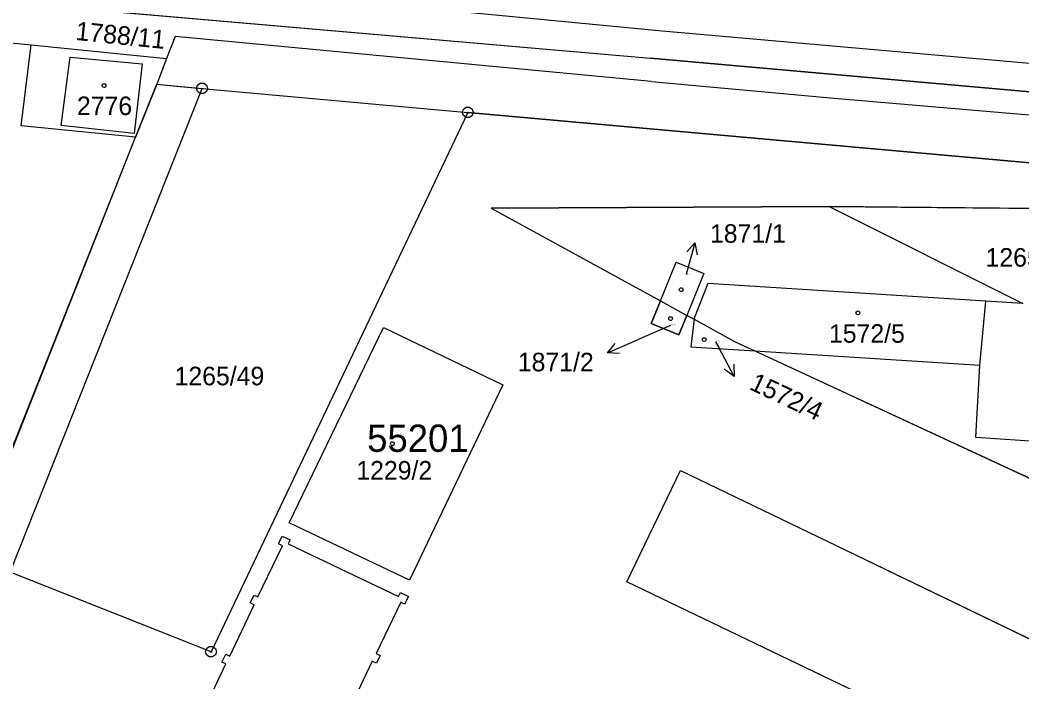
# Model space of a CAD drawing. Extents: x -777309 to -774195, y -1144706 to -1143600.
# Drawn here: x -777225.3 to -777133.6, y -1143916 to -1143855.3 of the extents above; entities that cross this region are included whole.
import ezdxf

# ---------------------------------------------------------------- set-up
doc = ezdxf.new("R2010")
doc.units = 0
for name, color, linetype in [('1', 7, 'Continuous'), ('11', 7, 'Continuous'), ('12', 7, 'Continuous'), ('2', 7, 'Continuous'), ('4', 7, 'Continuous'), ('5', 7, 'Continuous'), ('7', 7, 'Continuous'), ('8', 7, 'Continuous')]:
    doc.layers.add(name, color=color, linetype=linetype)

msp = doc.modelspace()

# ---------------------------------------------------------------- linework, layer by layer
at = {"layer": '1'}
for p, q in [((-777281.88, -1143848.9), (-777167.58, -1143858.82)), ((-777237.27, -1143856.31), (-777224.33, -1143857.6)), ((-777225.23, -1143865.01), (-777224.33, -1143857.6)), ((-777224.33, -1143857.6), (-777211.92, -1143858.84)), ((-777211.13, -1143856.84), (-777211.92, -1143858.84)), ((-777167.5, -1143860.96), (-777211.13, -1143856.84)), ((-777211.92, -1143858.84), (-777212.82, -1143861.22)), ((-777035.36, -1143870.54), (-777167.58, -1143858.82)), ((-777212.82, -1143861.22), (-777214.78, -1143866.06)), ((-777212.82, -1143861.22), (-777210.66, -1143861.42)), ((-777167.5, -1143860.96), (-777150.77, -1143862.48)), ((-777226.25, -1143905.92), (-777208.67, -1143861.6)), ((-777210.66, -1143861.42), (-777208.67, -1143861.6)), ((-777208.67, -1143861.6), (-777184.32, -1143863.79)), ((-777150.77, -1143862.48), (-777035.76, -1143872.38)), ((-777184.32, -1143863.79), (-777207.85, -1143913.23)), ((-777125.43, -1143869.09), (-777184.32, -1143863.79)), ((-777214.78, -1143866.06), (-777225.23, -1143865.01)), ((-777226.49, -1143895.64), (-777214.78, -1143866.06)), ((-777182.17, -1143872.56), (-777151.21, -1143872.43)), ((-777182.17, -1143872.56), (-777166.67, -1143881.06)), ((-777151.21, -1143872.43), (-777133.48, -1143881.32)), ((-777151.21, -1143872.43), (-777126.28, -1143872.66)), ((-777166.67, -1143881.06), (-777165.23, -1143877.53)), ((-777165.23, -1143877.53), (-777162.69, -1143878.57)), ((-777162.69, -1143878.57), (-777164.25, -1143882.39)), ((-777162.34, -1143879.46), (-777163.59, -1143882.64)), ((-777136.87, -1143881.1), (-777162.34, -1143879.46)), ((-777167.52, -1143883.15), (-777166.67, -1143881.06)), ((-777166.67, -1143881.06), (-777164.25, -1143882.39)), ((-777137.41, -1143886.96), (-777136.87, -1143881.1)), ((-777164.25, -1143882.39), (-777164.98, -1143884.18)), ((-777164.25, -1143882.39), (-777163.6, -1143882.75)), ((-777164.98, -1143884.18), (-777167.52, -1143883.15)), ((-777163.6, -1143882.75), (-777163.88, -1143885.28)), ((-777163.59, -1143882.64), (-777163.6, -1143882.75)), ((-777163.6, -1143882.75), (-777159.84, -1143884.81)), ((-777200.68, -1143901.4), (-777192.05, -1143883.51)), ((-777192.05, -1143883.51), (-777181.11, -1143888.77)), ((-777159.84, -1143884.81), (-777158.02, -1143885.65)), ((-777163.88, -1143885.28), (-777158.02, -1143885.65)), ((-777158.02, -1143885.65), (-777108.64, -1143908.55)), ((-777158.02, -1143885.65), (-777137.41, -1143886.96)), ((-777181.11, -1143888.77), (-777189.65, -1143906.65)), ((-777169.76, -1143906.8), (-777164.83, -1143896.6)), ((-777164.83, -1143896.6), (-777152.28, -1143902.66)), ((-777189.65, -1143906.65), (-777200.68, -1143901.4)), ((-777201.66, -1143903.34), (-777201.32, -1143902.62)), ((-777201.3, -1143903.52), (-777201.66, -1143903.34)), ((-777201.32, -1143902.62), (-777200.6, -1143902.97)), ((-777200.6, -1143902.97), (-777200.77, -1143903.33)), ((-777200.77, -1143903.33), (-777190.66, -1143908.15)), ((-777152.28, -1143902.66), (-777127.18, -1143914.79)), ((-777203.55, -1143908.2), (-777201.3, -1143903.52)), ((-777207.85, -1143913.23), (-777226.25, -1143905.92)), ((-777157.17, -1143912.85), (-777169.76, -1143906.8)), ((-777204.25, -1143908.75), (-777203.91, -1143908.03)), ((-777203.91, -1143908.03), (-777203.55, -1143908.2)), ((-777190.66, -1143908.15), (-777190.49, -1143907.79)), ((-777190.49, -1143907.79), (-777189.76, -1143908.14)), ((-777206.14, -1143913.61), (-777203.89, -1143908.92)), ((-777203.89, -1143908.92), (-777204.25, -1143908.75)), ((-777190.47, -1143908.68), (-777192.72, -1143913.37)), ((-777190.11, -1143908.86), (-777190.47, -1143908.68)), ((-777189.76, -1143908.14), (-777190.11, -1143908.86)), ((-777206.85, -1143914.16), (-777206.5, -1143913.44)), ((-777206.5, -1143913.44), (-777206.14, -1143913.61)), ((-777192.72, -1143913.37), (-777192.36, -1143913.55)), ((-777192.36, -1143913.55), (-777192.7, -1143914.27)), ((-777133.63, -1143924.16), (-777157.17, -1143912.85)), ((-777208.73, -1143919.02), (-777206.49, -1143914.33)), ((-777206.49, -1143914.33), (-777206.85, -1143914.16)), ((-777193.07, -1143914.09), (-777195.31, -1143918.78)), ((-777192.7, -1143914.27), (-777193.07, -1143914.09))]:
    msp.add_line(p, q, dxfattribs=at)
at = {"layer": '11'}
for points in [[(-777300, -1143845.821), (-777292.27, -1143847.75), (-777289.53, -1143848.43), (-777281.88, -1143848.9), (-777167.58, -1143858.82), (-777035.36, -1143870.54), (-777014.02, -1143874.66), (-776998.39, -1143882.22), (-776992.99, -1143881.07), (-776972.79, -1143876.78), (-776970.83, -1143876.37), (-776959.34, -1143880.62), (-776893.47, -1143907.54), (-776747.29, -1143966.09), (-776712.36, -1143980.08), (-776627.91, -1144012.39)], [(-777228.36, -1143900.38), (-777227.36, -1143897.85), (-777214.78, -1143866.06), (-777212.82, -1143861.22), (-777208.67, -1143861.6), (-777184.32, -1143863.79), (-777124.98, -1143869.13), (-777082.45, -1143872.54), (-777032.92, -1143876.65)], [(-777041.02, -1143907.6), (-777100.29, -1143878.41), (-777110.44, -1143872.81), (-777126.28, -1143872.66), (-777151.21, -1143872.43), (-777182.17, -1143872.56), (-777166.67, -1143881.06), (-777167.52, -1143883.15), (-777164.98, -1143884.18), (-777164.25, -1143882.39), (-777163.6, -1143882.75), (-777163.88, -1143885.28), (-777158.02, -1143885.65), (-777108.64, -1143908.55), (-777064.63, -1143929.09)], [(-777144.07, -1143945.8), (-777140.15, -1143937.67), (-777133.63, -1143924.16), (-777157.17, -1143912.85), (-777169.76, -1143906.8), (-777164.83, -1143896.6), (-777152.28, -1143902.66), (-777127.18, -1143914.79), (-777125.66, -1143911.89), (-777123.69, -1143912.92), (-777122.34, -1143910.06), (-777116.5, -1143912.8), (-777119.25, -1143918.66), (-777099.16, -1143928.16), (-777100.35, -1143930.67), (-777097.85, -1143931.84), (-777100.33, -1143937.03), (-777102.79, -1143935.87), (-777103.98, -1143938.41), (-777126.31, -1143927.68), (-777132.6, -1143940.84), (-777137.35, -1143950.8)]]:
    msp.add_lwpolyline(points, dxfattribs=at)
msp.add_lwpolyline([(-777192.05, -1143883.51), (-777181.11, -1143888.77), (-777189.65, -1143906.65), (-777200.68, -1143901.4)], close=True, dxfattribs=at)
at = {"layer": '12'}
for p, q in [((-777221.57, -1143864.99), (-777220.76, -1143858.72)), ((-777220.76, -1143858.72), (-777214.17, -1143859.35)), ((-777214.17, -1143859.35), (-777214.9, -1143865.74)), ((-777214.9, -1143865.74), (-777221.57, -1143864.99)), ((-777166.67, -1143881.06), (-777165.23, -1143877.53)), ((-777165.23, -1143877.53), (-777162.69, -1143878.57)), ((-777162.69, -1143878.57), (-777164.25, -1143882.39)), ((-777162.34, -1143879.46), (-777163.59, -1143882.64)), ((-777136.87, -1143881.1), (-777162.34, -1143879.46)), ((-777167.52, -1143883.15), (-777166.67, -1143881.06)), ((-777137.41, -1143886.96), (-777136.87, -1143881.1)), ((-777164.25, -1143882.39), (-777164.98, -1143884.18)), ((-777164.98, -1143884.18), (-777167.52, -1143883.15)), ((-777163.6, -1143882.75), (-777163.88, -1143885.28)), ((-777163.59, -1143882.64), (-777163.6, -1143882.75)), ((-777200.68, -1143901.4), (-777192.05, -1143883.51)), ((-777192.05, -1143883.51), (-777181.11, -1143888.77)), ((-777163.88, -1143885.28), (-777158.02, -1143885.65)), ((-777158.02, -1143885.65), (-777137.41, -1143886.96)), ((-777181.11, -1143888.77), (-777189.65, -1143906.65)), ((-777169.76, -1143906.8), (-777164.83, -1143896.6)), ((-777164.83, -1143896.6), (-777152.28, -1143902.66)), ((-777189.65, -1143906.65), (-777200.68, -1143901.4)), ((-777201.66, -1143903.34), (-777201.32, -1143902.62)), ((-777201.3, -1143903.52), (-777201.66, -1143903.34)), ((-777201.32, -1143902.62), (-777200.6, -1143902.97)), ((-777200.6, -1143902.97), (-777200.77, -1143903.33)), ((-777200.77, -1143903.33), (-777190.66, -1143908.15)), ((-777152.28, -1143902.66), (-777127.18, -1143914.79)), ((-777203.55, -1143908.2), (-777201.3, -1143903.52)), ((-777157.17, -1143912.85), (-777169.76, -1143906.8)), ((-777204.25, -1143908.75), (-777203.91, -1143908.03)), ((-777203.91, -1143908.03), (-777203.55, -1143908.2)), ((-777190.66, -1143908.15), (-777190.49, -1143907.79)), ((-777190.49, -1143907.79), (-777189.76, -1143908.14)), ((-777206.14, -1143913.61), (-777203.89, -1143908.92)), ((-777203.89, -1143908.92), (-777204.25, -1143908.75)), ((-777190.47, -1143908.68), (-777192.72, -1143913.37)), ((-777190.11, -1143908.86), (-777190.47, -1143908.68)), ((-777189.76, -1143908.14), (-777190.11, -1143908.86)), ((-777206.85, -1143914.16), (-777206.5, -1143913.44)), ((-777206.5, -1143913.44), (-777206.14, -1143913.61)), ((-777192.72, -1143913.37), (-777192.36, -1143913.55)), ((-777192.36, -1143913.55), (-777192.7, -1143914.27)), ((-777133.63, -1143924.16), (-777157.17, -1143912.85)), ((-777208.73, -1143919.02), (-777206.49, -1143914.33)), ((-777206.49, -1143914.33), (-777206.85, -1143914.16)), ((-777193.07, -1143914.09), (-777195.31, -1143918.78)), ((-777192.7, -1143914.27), (-777193.07, -1143914.09))]:
    msp.add_line(p, q, dxfattribs=at)
at = {"layer": '4'}
for p, q in [((-777166.52, -1143856.36), (-777216.02, -1143851.57)), ((-777051.48, -1143866.41), (-777166.52, -1143856.36)), ((-777221.57, -1143864.99), (-777220.76, -1143858.72)), ((-777220.76, -1143858.72), (-777214.17, -1143859.35)), ((-777214.17, -1143859.35), (-777214.9, -1143865.74)), ((-777214.9, -1143865.74), (-777221.57, -1143864.99)), ((-777133.48, -1143881.32), (-777136.87, -1143881.1)), ((-777137.77, -1143893.58), (-777137.41, -1143886.96)), ((-777127.2, -1143894.33), (-777137.77, -1143893.58))]:
    msp.add_line(p, q, dxfattribs=at)
at = {"layer": '5'}
for points in [[(-777217.65, -1143861.17), (-777217.55, -1143861.19), (-777217.5, -1143861.28), (-777217.48, -1143861.34), (-777217.5, -1143861.43), (-777217.58, -1143861.5), (-777217.65, -1143861.51), (-777217.74, -1143861.48), (-777217.8, -1143861.42), (-777217.82, -1143861.34), (-777217.8, -1143861.25), (-777217.72, -1143861.18)], [(-777164.78, -1143879.87), (-777164.68, -1143879.89), (-777164.63, -1143879.98), (-777164.61, -1143880.04), (-777164.63, -1143880.13), (-777164.71, -1143880.2), (-777164.78, -1143880.21), (-777164.87, -1143880.18), (-777164.93, -1143880.12), (-777164.95, -1143880.04), (-777164.93, -1143879.95), (-777164.85, -1143879.88)], [(-777148.58, -1143881.99), (-777148.48, -1143882.01), (-777148.43, -1143882.1), (-777148.41, -1143882.16), (-777148.43, -1143882.25), (-777148.51, -1143882.32), (-777148.58, -1143882.33), (-777148.67, -1143882.3), (-777148.73, -1143882.24), (-777148.75, -1143882.16), (-777148.73, -1143882.07), (-777148.65, -1143882)], [(-777165.75, -1143882.52), (-777165.65, -1143882.54), (-777165.6, -1143882.63), (-777165.58, -1143882.69), (-777165.6, -1143882.78), (-777165.68, -1143882.85), (-777165.75, -1143882.86), (-777165.84, -1143882.83), (-777165.9, -1143882.77), (-777165.92, -1143882.69), (-777165.9, -1143882.6), (-777165.82, -1143882.53)], [(-777162.66, -1143884.44), (-777162.56, -1143884.46), (-777162.51, -1143884.55), (-777162.49, -1143884.61), (-777162.51, -1143884.7), (-777162.59, -1143884.77), (-777162.66, -1143884.78), (-777162.75, -1143884.75), (-777162.81, -1143884.69), (-777162.83, -1143884.61), (-777162.81, -1143884.52), (-777162.73, -1143884.45)], [(-777191.23, -1143893.98), (-777191.13, -1143894), (-777191.08, -1143894.09), (-777191.06, -1143894.15), (-777191.08, -1143894.24), (-777191.16, -1143894.31), (-777191.23, -1143894.32), (-777191.32, -1143894.29), (-777191.38, -1143894.23), (-777191.4, -1143894.15), (-777191.38, -1143894.06), (-777191.3, -1143893.99)]]:
    msp.add_lwpolyline(points, close=True, dxfattribs=at)
at = {"layer": '7'}
for p, q in [((-777163.527, -1143875.744), (-777164.31, -1143878.64)), ((-777164.32, -1143878.66), (-777164.31, -1143878.64)), ((-777165.75, -1143883.32), (-777168.78, -1143884.63)), ((-777171.534, -1143885.821), (-777168.78, -1143884.63)), ((-777161.62, -1143884.81), (-777161.34, -1143885.33)), ((-777159.935, -1143887.981), (-777161.34, -1143885.33))]:
    msp.add_line(p, q, dxfattribs=at)
for points in [[(-777164.27, -1143876.579), (-777163.527, -1143875.744), (-777163.305, -1143876.84)], [(-777170.417, -1143885.883), (-777171.534, -1143885.821), (-777170.814, -1143884.965)], [(-777159.962, -1143886.863), (-777159.935, -1143887.981), (-777160.845, -1143887.331)]]:
    msp.add_lwpolyline(points, dxfattribs=at)
at = {"layer": '8'}
for p, q in [((-777208.79, -1143861.6), (-777208.55, -1143861.6)), ((-777184.44, -1143863.79), (-777184.2, -1143863.79)), ((-777207.97, -1143913.23), (-777207.73, -1143913.23))]:
    msp.add_line(p, q, dxfattribs=at)
for points in [[(-777208.52, -1143861.12), (-777208.27, -1143861.3), (-777208.17, -1143861.59), (-777208.27, -1143861.88), (-777208.52, -1143862.06), (-777208.83, -1143862.06), (-777209.08, -1143861.88), (-777209.18, -1143861.59), (-777209.08, -1143861.3), (-777208.83, -1143861.12)], [(-777184.17, -1143863.31), (-777183.92, -1143863.49), (-777183.82, -1143863.78), (-777183.92, -1143864.07), (-777184.17, -1143864.25), (-777184.48, -1143864.25), (-777184.73, -1143864.07), (-777184.83, -1143863.78), (-777184.73, -1143863.49), (-777184.48, -1143863.31)], [(-777207.7, -1143912.75), (-777207.45, -1143912.93), (-777207.35, -1143913.22), (-777207.45, -1143913.51), (-777207.7, -1143913.69), (-777208.01, -1143913.69), (-777208.26, -1143913.51), (-777208.36, -1143913.22), (-777208.26, -1143912.93), (-777208.01, -1143912.75)]]:
    msp.add_lwpolyline(points, close=True, dxfattribs=at)

# ---------------------------------------------------------------- texts
at = {"layer": '11'}
msp.add_text('55201', height=2.5, dxfattribs=at).set_placement((-777193.545, -1143894.9))
at = {"layer": '2'}
msp.add_text('1788/11', height=1.7, rotation=354.20251, dxfattribs=at).set_placement((-777220.309, -1143857.15))
for s, height, p in [('2776', 1.7, (-777220.133, -1143864.04)), ('1265/75', 1.7, (-777136.891, -1143877.93)), ('1871/1', 0.1, (-777164.297, -1143878.66)), ('1871/2', 0.1, (-777165.727, -1143883.32)), ('1572/5', 1.7, (-777151.237, -1143884.9)), ('1572/4', 0.1, (-777161.597, -1143884.81)), ('1265/49', 1.7, (-777211.187, -1143888.8)), ('1229/2', 1.7, (-777194.537, -1143897.44))]:
    msp.add_text(s, height=height, dxfattribs=at).set_placement(p)
at = {"layer": '7'}
for s, p in [('1871/1', (-777162.137, -1143875.74)), ('1871/2', (-777179.741, -1143887.52))]:
    msp.add_text(s, height=1.7, dxfattribs=at).set_placement(p)
msp.add_text('1572/4', height=1.7, rotation=334.83654, dxfattribs=at).set_placement((-777158.627, -1143889.126))

doc.saveas('drawing.dxf')
